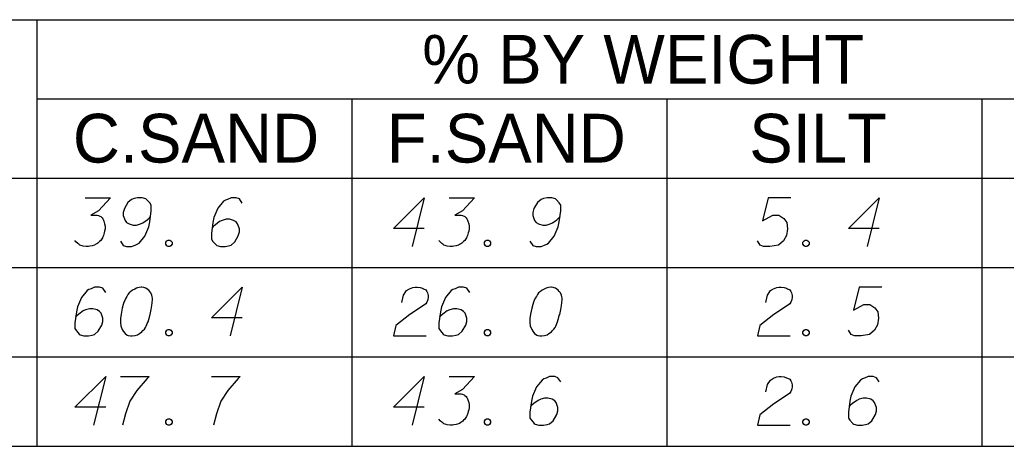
# Model space of a CAD drawing. Extents: x 2074207 to 2076812, y 516372 to 523312.
# Drawn here: x 2076524.4 to 2076621.5, y 520339.7 to 520381.7 of the extents above; entities that cross this region are included whole.
import ezdxf

# ---------------------------------------------------------------- set-up
doc = ezdxf.new("R2010")
doc.units = 0
for name, color, linetype in [('Prop DirtTable_ Soil Test Results - Outline (Major)', 7, 'Continuous'), ('Prop DirtTable_ Soil Test Results - Outline (Minor)', 7, 'Continuous'), ('Prop DirtTable_ Soil Test Results - Tx (Header - Small)', 7, 'Continuous'), ('Prop DirtTable_ Soil Test Results - Tx (Sample Data)', 7, 'Continuous')]:
    doc.layers.add(name, color=color, linetype=linetype)

msp = doc.modelspace()

# ---------------------------------------------------------------- linework, layer by layer
at = {"layer": 'Prop DirtTable_ Soil Test Results - Outline (Major)'}
for p, q in [((2076260.609, 520366.059), (2076811.903, 520366.059)), ((2076260.609, 520366.059), (2076811.903, 520366.059)), ((2076260.609, 520339.659), (2076811.903, 520339.659))]:
    msp.add_line(p, q, dxfattribs=at)
at = {"layer": 'Prop DirtTable_ Soil Test Results - Outline (Minor)'}
for p, q in [((2076260.609, 520381.659), (2076811.903, 520381.659)), ((2076526.074, 520381.659), (2076526.074, 520357.259)), ((2076526.074, 520373.859), (2076731.93, 520373.859)), ((2076557.094, 520373.859), (2076557.094, 520357.259)), ((2076588.114, 520373.859), (2076588.114, 520357.259)), ((2076619.134, 520357.259), (2076619.134, 520373.859)), ((2076260.609, 520357.259), (2076811.903, 520357.259)), ((2076260.609, 520357.259), (2076811.903, 520357.259)), ((2076526.074, 520357.259), (2076526.074, 520348.459)), ((2076557.094, 520357.259), (2076557.094, 520348.459)), ((2076588.114, 520357.259), (2076588.114, 520348.459)), ((2076619.134, 520348.459), (2076619.134, 520357.259)), ((2076260.609, 520348.459), (2076811.903, 520348.459)), ((2076260.609, 520348.459), (2076811.903, 520348.459)), ((2076526.074, 520348.459), (2076526.074, 520339.659)), ((2076557.094, 520348.459), (2076557.094, 520339.659)), ((2076588.114, 520348.459), (2076588.114, 520339.659)), ((2076619.134, 520339.659), (2076619.134, 520348.459)), ((2076260.609, 520339.659), (2076811.903, 520339.659))]:
    msp.add_line(p, q, dxfattribs=at)
at = {"layer": 'Prop DirtTable_ Soil Test Results - Tx (Sample Data)'}
for points in [[(2076530.845, 520364.124), (2076533.314, 520364.124), (2076532.15, 520362.839), (2076531.374, 520362.424), (2076532.009, 520362.424), (2076532.15, 520362.386), (2076532.22, 520362.348), (2076532.291, 520362.31), (2076532.362, 520362.272), (2076532.503, 520362.159), (2076532.573, 520362.046), (2076532.644, 520361.932), (2076532.679, 520361.819), (2076532.75, 520361.554), (2076532.785, 520361.327), (2076532.785, 520361.214), (2076532.785, 520361.063), (2076532.75, 520360.836), (2076532.714, 520360.685), (2076532.679, 520360.534), (2076532.644, 520360.42), (2076532.609, 520360.345), (2076532.573, 520360.269), (2076532.538, 520360.194), (2076532.467, 520360.08), (2076532.362, 520359.929), (2076532.256, 520359.816), (2076532.185, 520359.74), (2076532.079, 520359.664), (2076531.974, 520359.589), (2076531.832, 520359.513), (2076531.762, 520359.476), (2076531.515, 520359.4), (2076531.303, 520359.362), (2076531.162, 520359.324), (2076530.915, 520359.324), (2076530.633, 520359.362), (2076530.527, 520359.4), (2076530.421, 520359.438), (2076530.316, 520359.476), (2076530.21, 520359.551), (2076530.104, 520359.627), (2076529.928, 520359.778), (2076529.822, 520359.929)], [(2076534.302, 520359.853), (2076534.584, 520359.438), (2076534.901, 520359.324), (2076535.395, 520359.324), (2076535.748, 520359.476), (2076535.96, 520359.551), (2076536.136, 520359.664), (2076536.7, 520360.345), (2076537.089, 520361.252), (2076537.194, 520361.743), (2076537.335, 520362.839), (2076537.335, 520363.406), (2076537.194, 520363.633), (2076536.912, 520363.935), (2076536.806, 520364.011), (2076536.454, 520364.124), (2076535.995, 520364.124), (2076535.642, 520364.049), (2076535.395, 520363.973), (2076535.043, 520363.671), (2076534.69, 520363.066), (2076534.584, 520362.688), (2076534.584, 520362.386), (2076534.76, 520361.894), (2076534.901, 520361.705), (2076535.148, 520361.554), (2076535.572, 520361.441), (2076535.889, 520361.441), (2076536.277, 520361.554), (2076536.524, 520361.668), (2076536.947, 520361.97), (2076537.159, 520362.159), (2076537.265, 520362.272)], [(2076546.295, 520363.595), (2076546.013, 520364.011), (2076545.696, 520364.124), (2076545.202, 520364.124), (2076544.849, 520363.973), (2076544.638, 520363.898), (2076544.461, 520363.784), (2076543.897, 520363.104), (2076543.509, 520362.197), (2076543.403, 520361.705), (2076543.262, 520360.609), (2076543.262, 520360.042), (2076543.403, 520359.816), (2076543.685, 520359.513), (2076543.791, 520359.438), (2076544.144, 520359.324), (2076544.602, 520359.324), (2076544.955, 520359.4), (2076545.202, 520359.476), (2076545.555, 520359.778), (2076545.907, 520360.383), (2076546.013, 520360.761), (2076546.013, 520361.063), (2076545.837, 520361.554), (2076545.696, 520361.743), (2076545.449, 520361.894), (2076545.026, 520362.008), (2076544.708, 520362.008), (2076544.32, 520361.894), (2076544.073, 520361.781), (2076543.65, 520361.479), (2076543.438, 520361.29), (2076543.332, 520361.176)], [(2076564.215, 520361.101), (2076561.182, 520361.101), (2076564.215, 520364.124), (2076563.016, 520359.324)], [(2076566.685, 520364.124), (2076569.154, 520364.124), (2076567.99, 520362.839), (2076567.214, 520362.424), (2076567.849, 520362.424), (2076567.99, 520362.386), (2076568.06, 520362.348), (2076568.131, 520362.31), (2076568.202, 520362.272), (2076568.343, 520362.159), (2076568.413, 520362.046), (2076568.484, 520361.932), (2076568.519, 520361.819), (2076568.59, 520361.554), (2076568.625, 520361.327), (2076568.625, 520361.214), (2076568.625, 520361.063), (2076568.59, 520360.836), (2076568.554, 520360.685), (2076568.519, 520360.534), (2076568.484, 520360.42), (2076568.449, 520360.345), (2076568.413, 520360.269), (2076568.378, 520360.194), (2076568.307, 520360.08), (2076568.202, 520359.929), (2076568.096, 520359.816), (2076568.025, 520359.74), (2076567.919, 520359.664), (2076567.814, 520359.589), (2076567.672, 520359.513), (2076567.602, 520359.476), (2076567.355, 520359.4), (2076567.143, 520359.362), (2076567.002, 520359.324), (2076566.755, 520359.324), (2076566.473, 520359.362), (2076566.367, 520359.4), (2076566.261, 520359.438), (2076566.156, 520359.476), (2076566.05, 520359.551), (2076565.944, 520359.627), (2076565.768, 520359.778), (2076565.662, 520359.929)], [(2076574.622, 520359.853), (2076574.904, 520359.438), (2076575.221, 520359.324), (2076575.715, 520359.324), (2076576.068, 520359.476), (2076576.28, 520359.551), (2076576.456, 520359.664), (2076577.02, 520360.345), (2076577.409, 520361.252), (2076577.514, 520361.743), (2076577.655, 520362.839), (2076577.655, 520363.406), (2076577.514, 520363.633), (2076577.232, 520363.935), (2076577.126, 520364.011), (2076576.774, 520364.124), (2076576.315, 520364.124), (2076575.962, 520364.049), (2076575.715, 520363.973), (2076575.363, 520363.671), (2076575.01, 520363.066), (2076574.904, 520362.688), (2076574.904, 520362.386), (2076575.08, 520361.894), (2076575.221, 520361.705), (2076575.468, 520361.554), (2076575.892, 520361.441), (2076576.209, 520361.441), (2076576.597, 520361.554), (2076576.844, 520361.668), (2076577.267, 520361.97), (2076577.479, 520362.159), (2076577.585, 520362.272)], [(2076600.302, 520364.124), (2076598.08, 520364.124), (2076597.516, 520361.857), (2076598.539, 520362.424), (2076599.138, 520362.424), (2076599.632, 520362.083), (2076599.914, 520361.705), (2076599.985, 520361.063), (2076599.879, 520360.42), (2076599.597, 520359.891), (2076599.103, 520359.476), (2076598.256, 520359.324), (2076597.621, 520359.324), (2076597.304, 520359.476), (2076597.022, 520359.891)], [(2076609.015, 520361.101), (2076605.982, 520361.101), (2076609.015, 520364.124), (2076607.816, 520359.324)], [(2076538.993, 520359.967), (2076539.17, 520359.967), (2076539.276, 520359.891), (2076539.381, 520359.74), (2076539.381, 520359.551), (2076539.276, 520359.4), (2076539.17, 520359.324), (2076538.993, 520359.324), (2076538.888, 520359.4), (2076538.782, 520359.551), (2076538.782, 520359.74), (2076538.888, 520359.891), (2076538.993, 520359.967)], [(2076570.353, 520359.967), (2076570.53, 520359.967), (2076570.636, 520359.891), (2076570.741, 520359.74), (2076570.741, 520359.551), (2076570.636, 520359.4), (2076570.53, 520359.324), (2076570.353, 520359.324), (2076570.248, 520359.4), (2076570.142, 520359.551), (2076570.142, 520359.74), (2076570.248, 520359.891), (2076570.353, 520359.967)], [(2076601.713, 520359.967), (2076601.89, 520359.967), (2076601.996, 520359.891), (2076602.101, 520359.74), (2076602.101, 520359.551), (2076601.996, 520359.4), (2076601.89, 520359.324), (2076601.713, 520359.324), (2076601.608, 520359.4), (2076601.502, 520359.551), (2076601.502, 520359.74), (2076601.608, 520359.891), (2076601.713, 520359.967)], [(2076532.855, 520354.795), (2076532.573, 520355.211), (2076532.256, 520355.324), (2076531.762, 520355.324), (2076531.409, 520355.173), (2076531.198, 520355.098), (2076531.021, 520354.984), (2076530.457, 520354.304), (2076530.069, 520353.397), (2076529.963, 520352.905), (2076529.822, 520351.809), (2076529.822, 520351.242), (2076529.963, 520351.016), (2076530.245, 520350.713), (2076530.351, 520350.638), (2076530.704, 520350.524), (2076531.162, 520350.524), (2076531.515, 520350.6), (2076531.762, 520350.676), (2076532.115, 520350.978), (2076532.467, 520351.583), (2076532.573, 520351.961), (2076532.573, 520352.263), (2076532.397, 520352.754), (2076532.256, 520352.943), (2076532.009, 520353.094), (2076531.586, 520353.208), (2076531.268, 520353.208), (2076530.88, 520353.094), (2076530.633, 520352.981), (2076530.21, 520352.679), (2076529.998, 520352.49), (2076529.892, 520352.376)], [(2076536.418, 520355.324), (2076536.348, 520355.324), (2076536.136, 520355.287), (2076535.995, 520355.249), (2076535.889, 520355.211), (2076535.713, 520355.135), (2076535.501, 520355.022), (2076535.325, 520354.909), (2076535.148, 520354.757), (2076535.043, 520354.606), (2076534.937, 520354.417), (2076534.831, 520354.228), (2076534.725, 520354.002), (2076534.655, 520353.85), (2076534.584, 520353.624), (2076534.478, 520353.246), (2076534.372, 520352.679), (2076534.302, 520352.225), (2076534.302, 520351.809), (2076534.337, 520351.507), (2076534.478, 520351.167), (2076534.584, 520350.978), (2076534.76, 520350.751), (2076534.972, 520350.6), (2076535.078, 520350.562), (2076535.289, 520350.524), (2076535.466, 520350.524), (2076535.748, 520350.562), (2076535.995, 520350.638), (2076536.171, 520350.751), (2076536.418, 520350.94), (2076536.524, 520351.053), (2076536.665, 520351.205), (2076536.771, 520351.356), (2076536.842, 520351.469), (2076536.912, 520351.658), (2076536.947, 520351.734), (2076537.018, 520351.923), (2076537.089, 520352.15), (2076537.159, 520352.376), (2076537.194, 520352.527), (2076537.23, 520352.641), (2076537.265, 520352.792), (2076537.335, 520353.132), (2076537.371, 520353.321), (2076537.406, 520353.51), (2076537.441, 520353.775), (2076537.477, 520354.115), (2076537.477, 520354.228), (2076537.441, 520354.379), (2076537.406, 520354.531), (2076537.3, 520354.757), (2076537.194, 520354.909), (2076537.089, 520355.022), (2076536.947, 520355.135), (2076536.806, 520355.211), (2076536.7, 520355.249), (2076536.595, 520355.287), (2076536.418, 520355.324)], [(2076546.295, 520352.301), (2076543.262, 520352.301), (2076546.295, 520355.324), (2076545.096, 520350.524)], [(2076561.993, 520353.813), (2076562.169, 520354.531), (2076562.452, 520354.984), (2076562.769, 520355.173), (2076563.087, 520355.287), (2076563.334, 520355.324), (2076563.51, 520355.324), (2076563.827, 520355.287), (2076564.039, 520355.211), (2076564.145, 520355.173), (2076564.357, 520355.06), (2076564.462, 520354.909), (2076564.533, 520354.757), (2076564.568, 520354.644), (2076564.603, 520354.493), (2076564.603, 520354.304), (2076564.568, 520354.115), (2076564.533, 520354.002), (2076564.462, 520353.85), (2076564.357, 520353.699), (2076564.251, 520353.586), (2076562.804, 520352.641), (2076561.429, 520351.545), (2076561.182, 520350.524), (2076564.392, 520350.524)], [(2076568.695, 520354.795), (2076568.413, 520355.211), (2076568.096, 520355.324), (2076567.602, 520355.324), (2076567.249, 520355.173), (2076567.038, 520355.098), (2076566.861, 520354.984), (2076566.297, 520354.304), (2076565.909, 520353.397), (2076565.803, 520352.905), (2076565.662, 520351.809), (2076565.662, 520351.242), (2076565.803, 520351.016), (2076566.085, 520350.713), (2076566.191, 520350.638), (2076566.544, 520350.524), (2076567.002, 520350.524), (2076567.355, 520350.6), (2076567.602, 520350.676), (2076567.955, 520350.978), (2076568.307, 520351.583), (2076568.413, 520351.961), (2076568.413, 520352.263), (2076568.237, 520352.754), (2076568.096, 520352.943), (2076567.849, 520353.094), (2076567.426, 520353.208), (2076567.108, 520353.208), (2076566.72, 520353.094), (2076566.473, 520352.981), (2076566.05, 520352.679), (2076565.838, 520352.49), (2076565.732, 520352.376)], [(2076576.738, 520355.324), (2076576.668, 520355.324), (2076576.456, 520355.287), (2076576.315, 520355.249), (2076576.209, 520355.211), (2076576.033, 520355.135), (2076575.821, 520355.022), (2076575.645, 520354.909), (2076575.468, 520354.757), (2076575.363, 520354.606), (2076575.257, 520354.417), (2076575.151, 520354.228), (2076575.045, 520354.002), (2076574.975, 520353.85), (2076574.904, 520353.624), (2076574.798, 520353.246), (2076574.692, 520352.679), (2076574.622, 520352.225), (2076574.622, 520351.809), (2076574.657, 520351.507), (2076574.798, 520351.167), (2076574.904, 520350.978), (2076575.08, 520350.751), (2076575.292, 520350.6), (2076575.398, 520350.562), (2076575.609, 520350.524), (2076575.786, 520350.524), (2076576.068, 520350.562), (2076576.315, 520350.638), (2076576.491, 520350.751), (2076576.738, 520350.94), (2076576.844, 520351.053), (2076576.985, 520351.205), (2076577.091, 520351.356), (2076577.162, 520351.469), (2076577.232, 520351.658), (2076577.267, 520351.734), (2076577.338, 520351.923), (2076577.409, 520352.15), (2076577.479, 520352.376), (2076577.514, 520352.527), (2076577.55, 520352.641), (2076577.585, 520352.792), (2076577.655, 520353.132), (2076577.691, 520353.321), (2076577.726, 520353.51), (2076577.761, 520353.775), (2076577.797, 520354.115), (2076577.797, 520354.228), (2076577.761, 520354.379), (2076577.726, 520354.531), (2076577.62, 520354.757), (2076577.514, 520354.909), (2076577.409, 520355.022), (2076577.267, 520355.135), (2076577.126, 520355.211), (2076577.02, 520355.249), (2076576.915, 520355.287), (2076576.738, 520355.324)], [(2076597.833, 520353.813), (2076598.009, 520354.531), (2076598.292, 520354.984), (2076598.609, 520355.173), (2076598.927, 520355.287), (2076599.174, 520355.324), (2076599.35, 520355.324), (2076599.667, 520355.287), (2076599.879, 520355.211), (2076599.985, 520355.173), (2076600.197, 520355.06), (2076600.302, 520354.909), (2076600.373, 520354.757), (2076600.408, 520354.644), (2076600.443, 520354.493), (2076600.443, 520354.304), (2076600.408, 520354.115), (2076600.373, 520354.002), (2076600.302, 520353.85), (2076600.197, 520353.699), (2076600.091, 520353.586), (2076598.644, 520352.641), (2076597.269, 520351.545), (2076597.022, 520350.524), (2076600.232, 520350.524)], [(2076609.262, 520355.324), (2076607.04, 520355.324), (2076606.476, 520353.057), (2076607.499, 520353.624), (2076608.098, 520353.624), (2076608.592, 520353.283), (2076608.874, 520352.905), (2076608.945, 520352.263), (2076608.839, 520351.62), (2076608.557, 520351.091), (2076608.063, 520350.676), (2076607.216, 520350.524), (2076606.581, 520350.524), (2076606.264, 520350.676), (2076605.982, 520351.091)], [(2076538.993, 520351.167), (2076539.17, 520351.167), (2076539.276, 520351.091), (2076539.381, 520350.94), (2076539.381, 520350.751), (2076539.276, 520350.6), (2076539.17, 520350.524), (2076538.993, 520350.524), (2076538.888, 520350.6), (2076538.782, 520350.751), (2076538.782, 520350.94), (2076538.888, 520351.091), (2076538.993, 520351.167)], [(2076570.353, 520351.167), (2076570.53, 520351.167), (2076570.636, 520351.091), (2076570.741, 520350.94), (2076570.741, 520350.751), (2076570.636, 520350.6), (2076570.53, 520350.524), (2076570.353, 520350.524), (2076570.248, 520350.6), (2076570.142, 520350.751), (2076570.142, 520350.94), (2076570.248, 520351.091), (2076570.353, 520351.167)], [(2076601.713, 520351.167), (2076601.89, 520351.167), (2076601.996, 520351.091), (2076602.101, 520350.94), (2076602.101, 520350.751), (2076601.996, 520350.6), (2076601.89, 520350.524), (2076601.713, 520350.524), (2076601.608, 520350.6), (2076601.502, 520350.751), (2076601.502, 520350.94), (2076601.608, 520351.091), (2076601.713, 520351.167)], [(2076532.855, 520343.501), (2076529.822, 520343.501), (2076532.855, 520346.524), (2076531.656, 520341.724)], [(2076534.302, 520346.524), (2076537.124, 520346.524), (2076536.947, 520346.335), (2076535.924, 520345.164), (2076535.219, 520344.105), (2076534.796, 520342.858), (2076534.513, 520341.724)], [(2076543.262, 520346.524), (2076546.084, 520346.524), (2076545.907, 520346.335), (2076544.884, 520345.164), (2076544.179, 520344.105), (2076543.756, 520342.858), (2076543.473, 520341.724)], [(2076564.215, 520343.501), (2076561.182, 520343.501), (2076564.215, 520346.524), (2076563.016, 520341.724)], [(2076566.685, 520346.524), (2076569.154, 520346.524), (2076567.99, 520345.239), (2076567.214, 520344.824), (2076567.849, 520344.824), (2076567.99, 520344.786), (2076568.06, 520344.748), (2076568.131, 520344.71), (2076568.202, 520344.672), (2076568.343, 520344.559), (2076568.413, 520344.446), (2076568.484, 520344.332), (2076568.519, 520344.219), (2076568.59, 520343.954), (2076568.625, 520343.727), (2076568.625, 520343.614), (2076568.625, 520343.463), (2076568.59, 520343.236), (2076568.554, 520343.085), (2076568.519, 520342.934), (2076568.484, 520342.82), (2076568.449, 520342.745), (2076568.413, 520342.669), (2076568.378, 520342.594), (2076568.307, 520342.48), (2076568.202, 520342.329), (2076568.096, 520342.216), (2076568.025, 520342.14), (2076567.919, 520342.064), (2076567.814, 520341.989), (2076567.672, 520341.913), (2076567.602, 520341.876), (2076567.355, 520341.8), (2076567.143, 520341.762), (2076567.002, 520341.724), (2076566.755, 520341.724), (2076566.473, 520341.762), (2076566.367, 520341.8), (2076566.261, 520341.838), (2076566.156, 520341.876), (2076566.05, 520341.951), (2076565.944, 520342.027), (2076565.768, 520342.178), (2076565.662, 520342.329)], [(2076577.655, 520345.995), (2076577.373, 520346.411), (2076577.056, 520346.524), (2076576.562, 520346.524), (2076576.209, 520346.373), (2076575.998, 520346.298), (2076575.821, 520346.184), (2076575.257, 520345.504), (2076574.869, 520344.597), (2076574.763, 520344.105), (2076574.622, 520343.009), (2076574.622, 520342.442), (2076574.763, 520342.216), (2076575.045, 520341.913), (2076575.151, 520341.838), (2076575.504, 520341.724), (2076575.962, 520341.724), (2076576.315, 520341.8), (2076576.562, 520341.876), (2076576.915, 520342.178), (2076577.267, 520342.783), (2076577.373, 520343.161), (2076577.373, 520343.463), (2076577.197, 520343.954), (2076577.056, 520344.143), (2076576.809, 520344.294), (2076576.386, 520344.408), (2076576.068, 520344.408), (2076575.68, 520344.294), (2076575.433, 520344.181), (2076575.01, 520343.879), (2076574.798, 520343.69), (2076574.692, 520343.576)], [(2076597.833, 520345.013), (2076598.009, 520345.731), (2076598.292, 520346.184), (2076598.609, 520346.373), (2076598.927, 520346.487), (2076599.174, 520346.524), (2076599.35, 520346.524), (2076599.667, 520346.487), (2076599.879, 520346.411), (2076599.985, 520346.373), (2076600.197, 520346.26), (2076600.302, 520346.109), (2076600.373, 520345.957), (2076600.408, 520345.844), (2076600.443, 520345.693), (2076600.443, 520345.504), (2076600.408, 520345.315), (2076600.373, 520345.202), (2076600.302, 520345.05), (2076600.197, 520344.899), (2076600.091, 520344.786), (2076598.644, 520343.841), (2076597.269, 520342.745), (2076597.022, 520341.724), (2076600.232, 520341.724)], [(2076609.015, 520345.995), (2076608.733, 520346.411), (2076608.416, 520346.524), (2076607.922, 520346.524), (2076607.569, 520346.373), (2076607.358, 520346.298), (2076607.181, 520346.184), (2076606.617, 520345.504), (2076606.229, 520344.597), (2076606.123, 520344.105), (2076605.982, 520343.009), (2076605.982, 520342.442), (2076606.123, 520342.216), (2076606.405, 520341.913), (2076606.511, 520341.838), (2076606.864, 520341.724), (2076607.322, 520341.724), (2076607.675, 520341.8), (2076607.922, 520341.876), (2076608.275, 520342.178), (2076608.627, 520342.783), (2076608.733, 520343.161), (2076608.733, 520343.463), (2076608.557, 520343.954), (2076608.416, 520344.143), (2076608.169, 520344.294), (2076607.746, 520344.408), (2076607.428, 520344.408), (2076607.04, 520344.294), (2076606.793, 520344.181), (2076606.37, 520343.879), (2076606.158, 520343.69), (2076606.052, 520343.576)], [(2076538.993, 520342.367), (2076539.17, 520342.367), (2076539.276, 520342.291), (2076539.381, 520342.14), (2076539.381, 520341.951), (2076539.276, 520341.8), (2076539.17, 520341.724), (2076538.993, 520341.724), (2076538.888, 520341.8), (2076538.782, 520341.951), (2076538.782, 520342.14), (2076538.888, 520342.291), (2076538.993, 520342.367)], [(2076570.353, 520342.367), (2076570.53, 520342.367), (2076570.636, 520342.291), (2076570.741, 520342.14), (2076570.741, 520341.951), (2076570.636, 520341.8), (2076570.53, 520341.724), (2076570.353, 520341.724), (2076570.248, 520341.8), (2076570.142, 520341.951), (2076570.142, 520342.14), (2076570.248, 520342.291), (2076570.353, 520342.367)], [(2076601.713, 520342.367), (2076601.89, 520342.367), (2076601.996, 520342.291), (2076602.101, 520342.14), (2076602.101, 520341.951), (2076601.996, 520341.8), (2076601.89, 520341.724), (2076601.713, 520341.724), (2076601.608, 520341.8), (2076601.502, 520341.951), (2076601.502, 520342.14), (2076601.608, 520342.291), (2076601.713, 520342.367)]]:
    msp.add_lwpolyline(points, dxfattribs=at)

# ---------------------------------------------------------------- texts
at = {"layer": 'Prop DirtTable_ Soil Test Results - Tx (Header - Small)'}
for s, height, p in [('% BY WEIGHT', 4.79998, (2076564.009, 520375.369)), ('C.SAND', 4.8, (2076529.618, 520367.594)), ('F.SAND', 4.8, (2076560.529, 520367.594)), ('SILT', 4.8, (2076596.215, 520367.594))]:
    msp.add_text(s, height=height, dxfattribs=at).set_placement(p)

doc.saveas('drawing.dxf')
